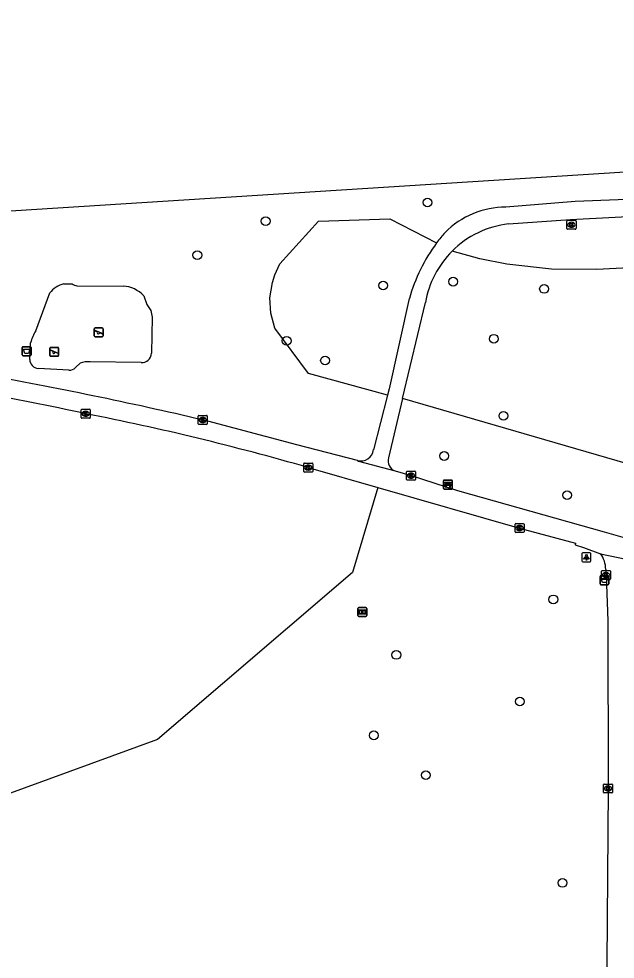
# Model space of a CAD drawing. Extents: x 160732 to 162105, y 387428 to 388479.
# Drawn here: x 160918.9 to 160985.3, y 387909.4 to 388014.2 of the extents above; entities that cross this region are included whole.
import ezdxf

# ---------------------------------------------------------------- set-up
doc = ezdxf.new("R2010")
doc.units = 0
for name, color, linetype in [('IMGEO_Afvalbak', 7, 'Continuous'), ('IMGEO_Bank', 7, 'Continuous'), ('IMGEO_Boom', 7, 'Continuous'), ('IMGEO_Groenvoorziening', 7, 'Continuous'), ('IMGEO_Informatiebord', 7, 'Continuous'), ('IMGEO_Kolk', 7, 'Continuous'), ('IMGEO_Lichtpunt', 7, 'Continuous'), ('IMGEO_Loofbos', 7, 'Continuous'), ('IMGEO_Meer_plas_ven_vijver', 7, 'Continuous'), ('IMGEO_Speelvoorziening', 7, 'Continuous'), ('IMGEO_Voetpad_gesloten', 7, 'Continuous')]:
    doc.layers.add(name, color=color, linetype=linetype)

msp = doc.modelspace()

# ---------------------------------------------------------------- linework, layer by layer
at = {"layer": 'IMGEO_Afvalbak'}
for p, q in [((160919.24, 387976.75), (160919.24, 387977.55)), ((160919.24, 387977.55), (160919.24, 387976.75)), ((160919.34, 387977.65), (160920.13, 387977.65)), ((160920.13, 387977.65), (160919.34, 387977.65)), ((160920.23, 387977.55), (160920.23, 387976.75)), ((160920.23, 387976.75), (160920.23, 387977.55)), ((160920.13, 387976.65), (160919.34, 387976.65)), ((160919.34, 387976.65), (160920.13, 387976.65)), ((160983.62, 387951.24), (160983.62, 387952.04)), ((160983.62, 387952.04), (160983.62, 387951.24)), ((160983.72, 387952.14), (160984.5, 387952.14)), ((160984.5, 387952.14), (160983.72, 387952.14)), ((160984.6, 387952.04), (160984.6, 387951.24)), ((160984.6, 387951.24), (160984.6, 387952.04)), ((160984.5, 387951.14), (160983.72, 387951.14)), ((160983.72, 387951.14), (160984.5, 387951.14))]:
    msp.add_line(p, q, dxfattribs=at)
for points in [[(160919.38, 387977.37), (160920.09, 387977.37), (160919.94, 387976.9), (160919.53, 387976.9), (160919.38, 387977.37)], [(160983.76, 387951.85), (160984.46, 387951.85), (160984.31, 387951.38), (160983.91, 387951.38), (160983.76, 387951.85)]]:
    msp.add_lwpolyline(points, dxfattribs=at)
for centre, start, end in [((160919.34, 387977.55), 90, 180), ((160919.34, 387977.55), 90, 180), ((160920.13, 387977.55), 0, 90), ((160920.13, 387977.55), 360, 90), ((160919.34, 387976.75), 180, 270), ((160919.34, 387976.75), 180, 270), ((160920.13, 387976.75), 270, 0), ((160920.13, 387976.75), 270, 0), ((160983.72, 387952.04), 90, 180), ((160983.72, 387952.04), 90, 180), ((160984.5, 387952.04), 0, 90), ((160984.5, 387952.04), 360, 90), ((160983.72, 387951.24), 180, 270), ((160983.72, 387951.24), 180, 270), ((160984.5, 387951.24), 270, 0), ((160984.5, 387951.24), 270, 0)]:
    msp.add_arc(centre, 0.1, start, end, dxfattribs=at)
at = {"layer": 'IMGEO_Bank'}
for p, q in [((160966.17, 387961.87), (160966.17, 387962.72)), ((160966.17, 387962.72), (160966.17, 387961.87)), ((160966.24, 387962.8), (160967.08, 387962.8)), ((160967.08, 387962.8), (160966.24, 387962.8)), ((160967.09, 387961.8), (160966.25, 387961.8)), ((160966.25, 387961.8), (160967.09, 387961.8)), ((160966.47, 387962.31), (160966.47, 387962.41)), ((160966.86, 387962.2), (160966.47, 387962.2)), ((160966.81, 387962.42), (160966.52, 387962.42)), ((160966.52, 387962.41), (160966.52, 387962.31)), ((160966.52, 387962.3), (160966.81, 387962.3)), ((160966.81, 387962.31), (160966.81, 387962.41)), ((160966.86, 387962.41), (160966.86, 387962.31)), ((160967.16, 387962.73), (160967.16, 387961.88)), ((160967.16, 387961.88), (160967.16, 387962.73))]:
    msp.add_line(p, q, dxfattribs=at)
for points in [[(160966.41, 387962.2), (160966.27, 387962.2), (160966.38, 387962.3), (160966.47, 387962.3)], [(160966.47, 387962.42), (160966.38, 387962.42), (160966.38, 387962.58), (160966.95, 387962.58), (160966.95, 387962.42), (160966.86, 387962.42)], [(160966.46, 387962.19), (160966.46, 387961.98), (160966.42, 387961.98), (160966.42, 387962.19)], [(160966.86, 387962.3), (160966.95, 387962.3), (160967.06, 387962.2), (160966.92, 387962.2)], [(160966.91, 387962.19), (160966.91, 387961.98), (160966.87, 387961.98), (160966.87, 387962.19)]]:
    msp.add_lwpolyline(points, dxfattribs=at)
for centre, radius, start, end in [((160966.24, 387962.72), 0.0779, 92.4484, 184.2845), ((160966.24, 387962.72), 0.0779, 92.4484, 184.2845), ((160966.24, 387961.88), 0.0779, 182.4484, 274.2845), ((160966.24, 387961.88), 0.0779, 182.4484, 274.2845), ((160966.41, 387962.19), 0.00671, 2.8957, 87.1043), ((160966.47, 387962.19), 0.00671, 92.8957, 177.1043), ((160966.47, 387962.41), 0.00671, 2.8957, 87.1043), ((160966.47, 387962.31), 0.00671, 272.8957, 357.1043), ((160966.52, 387962.41), 0.00671, 92.8957, 177.1043), ((160966.52, 387962.31), 0.00671, 182.8957, 267.1043), ((160966.81, 387962.41), 0.00671, 2.8957, 87.1043), ((160966.81, 387962.31), 0.00671, 272.8957, 357.1043), ((160966.86, 387962.41), 0.00671, 92.8957, 177.1043), ((160966.86, 387962.31), 0.00671, 182.8957, 267.1043), ((160966.86, 387962.19), 0.00671, 2.8957, 87.1043), ((160966.92, 387962.19), 0.00671, 92.8957, 177.1043), ((160967.09, 387962.72), 0.0779, 2.4484, 94.2845), ((160967.09, 387962.72), 0.0779, 2.4484, 94.2845), ((160967.09, 387961.88), 0.0779, 272.4484, 4.2845), ((160967.09, 387961.88), 0.0779, 272.4484, 4.2845)]:
    msp.add_arc(centre, radius, start, end, dxfattribs=at)
at = {"layer": 'IMGEO_Boom'}
for centre in [(160964.39, 387993.71), (160946.36, 387991.64), (160938.75, 387987.85), (160959.45, 387984.47), (160967.26, 387984.9), (160977.38, 387984.09), (160948.7, 387978.3), (160971.79, 387978.54), (160952.98, 387976.11), (160972.85, 387969.95), (160966.25, 387965.48), (160979.95, 387961.12), (160978.41, 387949.5), (160960.92, 387943.32), (160974.68, 387938.13), (160958.42, 387934.36), (160964.21, 387929.92), (160979.43, 387917.92)]:
    msp.add_circle(centre, 0.489, dxfattribs=at)
at = {"layer": 'IMGEO_Groenvoorziening'}
for points in [[(160959.93, 387972.26), (160951.12, 387974.66), (160947.39, 387979.7), (160946.93, 387981.38), (160946.84, 387983.11), (160947.11, 387984.82), (160947.37, 387985.65), (160947.95, 387986.87), (160952.24, 387991.64), (160960.18, 387991.88), (160965.41, 387989.22)], [(160923.87, 387984.67), (160924.82, 387984.66)], [(160925.34, 387984.43), (160930.48, 387984.4)], [(160920.76, 387979.42), (160922.3, 387983.64)], [(160932.78, 387983.31), (160933.14, 387982.37), (160933.56, 387981.68)], [(160933.56, 387981.68), (160933.73, 387980.96), (160933.64, 387976.92)], [(160920.09, 387976.23), (160920.17, 387978.09)], [(160925.69, 387975.81), (160925.19, 387975.34)], [(160932.49, 387975.88), (160926.81, 387975.96)], [(160924.45, 387975.02), (160921.04, 387975.24)], [(160958.85, 387961.97), (160956.04, 387952.49), (160934.31, 387933.89), (160882.69, 387915.08)]]:
    msp.add_lwpolyline(points, dxfattribs=at)
for centre, radius, start, end in [((160924.76, 387981.59), 3.2, 106.1554, 140.2252), ((160925.38, 387985.21), 0.778, 224.1764, 267.2675), ((160930.29, 387981.02), 3.39, 42.6058, 86.6611), ((160925.11, 387976.71), 5.13, 148.0227, 164.3166), ((160932.57, 387976.94), 1.06, 265.6436, 358.5686), ((160921.08, 387976.23), 0.995, 179.8019, 267.4927), ((160926.5, 387973.99), 1.99, 81.1635, 114.0928), ((160924.45, 387976.04), 1.02, 269.9453, 316.4704)]:
    msp.add_arc(centre, radius, start, end, dxfattribs=at)
at = {"layer": 'IMGEO_Informatiebord'}
for p, q in [((160956.63, 387947.7), (160956.63, 387948.5)), ((160956.63, 387948.5), (160956.63, 387947.7)), ((160956.73, 387948.6), (160957.52, 387948.6)), ((160957.52, 387948.6), (160956.73, 387948.6)), ((160957.62, 387948.5), (160957.62, 387947.7)), ((160957.62, 387947.7), (160957.62, 387948.5)), ((160957.52, 387947.6), (160956.73, 387947.6)), ((160956.73, 387947.6), (160957.52, 387947.6))]:
    msp.add_line(p, q, dxfattribs=at)
for points in [[(160956.73, 387948.33), (160957.52, 387948.33), (160957.52, 387947.86), (160956.73, 387947.86), (160956.73, 387948.33)], [(160956.8, 387948.26), (160956.8, 387947.93), (160957.07, 387947.93), (160957.07, 387948.14), (160957.18, 387948.14), (160957.18, 387947.93), (160957.45, 387947.93), (160957.45, 387948.26), (160957.18, 387948.26), (160957.18, 387948.18), (160957.07, 387948.18), (160957.07, 387948.26), (160956.8, 387948.26)]]:
    msp.add_lwpolyline(points, dxfattribs=at)
for centre, start, end in [((160956.73, 387948.5), 90, 180), ((160956.73, 387948.5), 90, 180), ((160957.52, 387948.5), 0, 90), ((160957.52, 387948.5), 360, 90), ((160956.73, 387947.7), 180, 270), ((160956.73, 387947.7), 180, 270), ((160957.52, 387947.7), 270, 0), ((160957.52, 387947.7), 270, 0)]:
    msp.add_arc(centre, 0.1, start, end, dxfattribs=at)
at = {"layer": 'IMGEO_Kolk'}
for p, q in [((160979.93, 387990.8), (160979.93, 387991.66)), ((160980.01, 387991.73), (160980.86, 387991.73)), ((160980.42, 387991.51), (160980.45, 387991.51)), ((160980.94, 387991.66), (160980.94, 387990.8)), ((160980.86, 387990.73), (160980.01, 387990.73)), ((160980.44, 387990.95), (160980.42, 387990.95)), ((160925.82, 387969.75), (160925.82, 387970.61)), ((160925.89, 387970.68), (160926.75, 387970.68)), ((160926.31, 387970.46), (160926.33, 387970.46)), ((160926.82, 387970.61), (160926.82, 387969.75)), ((160926.75, 387969.68), (160925.89, 387969.68)), ((160926.33, 387969.9), (160926.3, 387969.9)), ((160938.86, 387969.07), (160938.86, 387969.92)), ((160938.93, 387969.99), (160939.78, 387969.99)), ((160939.34, 387969.77), (160939.37, 387969.77)), ((160939.37, 387969.21), (160939.34, 387969.21)), ((160939.86, 387969.92), (160939.86, 387969.07)), ((160939.78, 387968.99), (160938.93, 387968.99)), ((160950.61, 387963.76), (160950.61, 387964.61)), ((160950.68, 387964.69), (160951.53, 387964.69)), ((160951.09, 387964.47), (160951.12, 387964.47)), ((160951.12, 387963.91), (160951.09, 387963.91)), ((160951.61, 387964.61), (160951.61, 387963.76)), ((160951.53, 387963.69), (160950.68, 387963.69)), ((160962.06, 387962.86), (160962.06, 387963.72)), ((160962.14, 387963.79), (160962.99, 387963.79)), ((160962.55, 387963.57), (160962.57, 387963.57)), ((160962.57, 387963.01), (160962.55, 387963.01)), ((160963.06, 387963.72), (160963.06, 387962.86)), ((160962.99, 387962.79), (160962.14, 387962.79)), ((160974.15, 387957.03), (160974.15, 387957.88)), ((160974.22, 387957.95), (160975.07, 387957.95)), ((160974.63, 387957.73), (160974.66, 387957.73)), ((160975.15, 387957.88), (160975.15, 387957.03)), ((160975.07, 387956.95), (160974.22, 387956.95)), ((160974.66, 387957.17), (160974.63, 387957.17)), ((160983.79, 387951.79), (160983.79, 387952.64)), ((160983.86, 387952.71), (160984.72, 387952.71)), ((160984.28, 387952.49), (160984.3, 387952.49)), ((160984.79, 387952.64), (160984.79, 387951.79)), ((160984.72, 387951.71), (160983.86, 387951.71)), ((160984.3, 387951.93), (160984.27, 387951.93)), ((160984.01, 387928.01), (160984.01, 387928.87)), ((160984.08, 387928.94), (160984.94, 387928.94)), ((160984.5, 387928.72), (160984.52, 387928.72)), ((160985.01, 387928.87), (160985.01, 387928.01)), ((160984.94, 387927.94), (160984.08, 387927.94)), ((160984.52, 387928.16), (160984.49, 387928.16))]:
    msp.add_line(p, q, dxfattribs=at)
for points in [[(160979.93, 387990.8), (160979.93, 387991.66)], [(160980.01, 387991.73), (160980.86, 387991.73)], [(160980.25, 387991.43), (160980.38, 387991.43), (160980.38, 387991.28), (160980.51, 387991.43), (160980.67, 387991.43), (160980.53, 387991.28), (160980.68, 387991.03), (160980.53, 387991.03), (160980.44, 387991.19), (160980.38, 387991.13), (160980.38, 387991.03), (160980.25, 387991.03), (160980.25, 387991.43)], [(160980.94, 387991.66), (160980.94, 387990.8)], [(160980.86, 387990.73), (160980.01, 387990.73)], [(160925.82, 387969.75), (160925.82, 387970.61)], [(160925.89, 387970.68), (160926.75, 387970.68)], [(160926.14, 387970.38), (160926.26, 387970.38), (160926.26, 387970.23), (160926.39, 387970.38), (160926.56, 387970.38), (160926.41, 387970.23), (160926.56, 387969.98), (160926.41, 387969.98), (160926.33, 387970.14), (160926.26, 387970.08), (160926.26, 387969.98), (160926.14, 387969.98), (160926.14, 387970.38)], [(160926.82, 387970.61), (160926.82, 387969.75)], [(160926.75, 387969.68), (160925.89, 387969.68)], [(160938.86, 387969.07), (160938.86, 387969.92)], [(160938.93, 387969.99), (160939.78, 387969.99)], [(160939.18, 387969.69), (160939.3, 387969.69), (160939.3, 387969.54), (160939.43, 387969.69), (160939.59, 387969.69), (160939.45, 387969.54), (160939.6, 387969.29), (160939.45, 387969.29), (160939.36, 387969.46), (160939.3, 387969.39), (160939.3, 387969.29), (160939.18, 387969.29), (160939.18, 387969.69)], [(160939.86, 387969.92), (160939.86, 387969.07)], [(160939.78, 387968.99), (160938.93, 387968.99)], [(160950.61, 387963.76), (160950.61, 387964.61)], [(160950.68, 387964.69), (160951.53, 387964.69)], [(160950.93, 387964.39), (160951.05, 387964.39), (160951.05, 387964.24), (160951.18, 387964.39), (160951.34, 387964.39), (160951.2, 387964.24), (160951.35, 387963.99), (160951.2, 387963.99), (160951.11, 387964.15), (160951.05, 387964.08), (160951.05, 387963.99), (160950.93, 387963.99), (160950.93, 387964.39)], [(160951.61, 387964.61), (160951.61, 387963.76)], [(160951.53, 387963.69), (160950.68, 387963.69)], [(160962.06, 387962.86), (160962.06, 387963.72)], [(160962.14, 387963.79), (160962.99, 387963.79)], [(160962.38, 387963.49), (160962.51, 387963.49), (160962.51, 387963.34), (160962.63, 387963.49), (160962.8, 387963.49), (160962.65, 387963.34), (160962.81, 387963.09), (160962.65, 387963.09), (160962.57, 387963.25), (160962.51, 387963.19), (160962.51, 387963.09), (160962.38, 387963.09), (160962.38, 387963.49)], [(160963.06, 387963.72), (160963.06, 387962.86)], [(160962.99, 387962.79), (160962.14, 387962.79)], [(160974.15, 387957.03), (160974.15, 387957.88)], [(160974.22, 387957.95), (160975.07, 387957.95)], [(160974.47, 387957.65), (160974.59, 387957.65), (160974.59, 387957.5), (160974.72, 387957.65), (160974.88, 387957.65), (160974.74, 387957.5), (160974.89, 387957.25), (160974.74, 387957.25), (160974.65, 387957.42), (160974.59, 387957.35), (160974.59, 387957.25), (160974.47, 387957.25), (160974.47, 387957.65)], [(160975.15, 387957.88), (160975.15, 387957.03)], [(160975.07, 387956.95), (160974.22, 387956.95)], [(160983.79, 387951.79), (160983.79, 387952.64)], [(160983.86, 387952.71), (160984.72, 387952.71)], [(160984.11, 387952.41), (160984.23, 387952.41), (160984.23, 387952.26), (160984.36, 387952.41), (160984.53, 387952.41), (160984.38, 387952.26), (160984.53, 387952.01), (160984.38, 387952.01), (160984.3, 387952.18), (160984.23, 387952.11), (160984.23, 387952.01), (160984.11, 387952.01), (160984.11, 387952.41)], [(160984.79, 387952.64), (160984.79, 387951.79)], [(160984.72, 387951.71), (160983.86, 387951.71)], [(160984.01, 387928.01), (160984.01, 387928.87)], [(160984.08, 387928.94), (160984.94, 387928.94)], [(160984.33, 387928.64), (160984.45, 387928.64), (160984.45, 387928.49), (160984.58, 387928.64), (160984.75, 387928.64), (160984.6, 387928.49), (160984.75, 387928.24), (160984.6, 387928.24), (160984.52, 387928.4), (160984.45, 387928.34), (160984.45, 387928.24), (160984.33, 387928.24), (160984.33, 387928.64)], [(160985.01, 387928.87), (160985.01, 387928.01)], [(160984.94, 387927.94), (160984.08, 387927.94)]]:
    msp.add_lwpolyline(points, dxfattribs=at)
for centre, start, end in [((160980.01, 387991.65), 91.552, 178.448), ((160980.01, 387991.65), 91.552, 178.448), ((160980.86, 387991.65), 1.552, 88.448), ((160980.86, 387991.65), 1.552, 88.448), ((160980.01, 387990.81), 181.552, 268.448), ((160980.01, 387990.81), 181.552, 268.448), ((160980.86, 387990.81), 271.552, 358.448), ((160980.86, 387990.81), 271.552, 358.448), ((160925.9, 387970.6), 91.552, 178.448), ((160925.9, 387970.6), 91.552, 178.448), ((160926.74, 387970.6), 1.552, 88.448), ((160926.74, 387970.6), 1.552, 88.448), ((160925.9, 387969.76), 181.552, 268.448), ((160925.9, 387969.76), 181.552, 268.448), ((160926.74, 387969.76), 271.552, 358.448), ((160926.74, 387969.76), 271.552, 358.448), ((160938.93, 387969.92), 91.552, 178.448), ((160938.93, 387969.92), 91.552, 178.448), ((160939.78, 387969.92), 1.552, 88.448), ((160939.78, 387969.92), 1.552, 88.448), ((160938.93, 387969.07), 181.552, 268.448), ((160938.93, 387969.07), 181.552, 268.448), ((160939.78, 387969.07), 271.552, 358.448), ((160939.78, 387969.07), 271.552, 358.448), ((160950.68, 387964.61), 91.552, 178.448), ((160950.68, 387964.61), 91.552, 178.448), ((160951.53, 387964.61), 1.552, 88.448), ((160951.53, 387964.61), 1.552, 88.448), ((160950.68, 387963.76), 181.552, 268.448), ((160950.68, 387963.76), 181.552, 268.448), ((160951.53, 387963.76), 271.552, 358.448), ((160951.53, 387963.76), 271.552, 358.448), ((160962.14, 387963.71), 91.552, 178.448), ((160962.14, 387963.71), 91.552, 178.448), ((160962.14, 387962.86), 181.552, 268.448), ((160962.14, 387962.86), 181.552, 268.448), ((160962.99, 387963.71), 1.552, 88.448), ((160962.99, 387963.71), 1.552, 88.448), ((160962.99, 387962.86), 271.552, 358.448), ((160962.99, 387962.86), 271.552, 358.448), ((160974.22, 387957.88), 91.552, 178.448), ((160974.22, 387957.88), 91.552, 178.448), ((160975.07, 387957.88), 1.552, 88.448), ((160975.07, 387957.88), 1.552, 88.448), ((160974.22, 387957.03), 181.552, 268.448), ((160974.22, 387957.03), 181.552, 268.448), ((160975.07, 387957.03), 271.552, 358.448), ((160975.07, 387957.03), 271.552, 358.448), ((160983.86, 387952.64), 91.552, 178.448), ((160983.86, 387952.64), 91.552, 178.448), ((160984.71, 387952.64), 1.552, 88.448), ((160984.71, 387952.64), 1.552, 88.448), ((160983.86, 387951.79), 181.552, 268.448), ((160983.86, 387951.79), 181.552, 268.448), ((160984.71, 387951.79), 271.552, 358.448), ((160984.71, 387951.79), 271.552, 358.448), ((160984.09, 387928.86), 91.552, 178.448), ((160984.09, 387928.86), 91.552, 178.448), ((160984.93, 387928.86), 1.552, 88.448), ((160984.93, 387928.86), 1.552, 88.448), ((160984.09, 387928.02), 181.552, 268.448), ((160984.09, 387928.02), 181.552, 268.448), ((160984.93, 387928.02), 271.552, 358.448), ((160984.93, 387928.02), 271.552, 358.448)]:
    msp.add_arc(centre, 0.0765, start, end, dxfattribs=at)
for centre, major_axis, ratio, start_param, end_param in [((160980.42, 387991.23), (-0.387, 0.002), 0.722429, 4.712389, 7.853982), ((160980.45, 387991.23), (-0.39, 0.002), 0.717154, 1.570796, 4.712389), ((160926.31, 387970.18), (-0.387, 0.002), 0.722429, 4.712389, 7.853982), ((160926.33, 387970.18), (-0.39, 0.002), 0.717154, 1.570796, 4.712389), ((160939.34, 387969.49), (-0.387, 0.002), 0.722429, 4.712389, 7.853982), ((160939.37, 387969.49), (-0.39, 0.002), 0.717154, 1.570796, 4.712389), ((160951.09, 387964.19), (-0.387, 0.002), 0.722429, 4.712389, 7.853982), ((160951.12, 387964.19), (-0.39, 0.002), 0.717154, 1.570796, 4.712389), ((160962.55, 387963.29), (-0.387, 0.002), 0.722429, 4.712389, 7.853982), ((160962.57, 387963.29), (-0.39, 0.002), 0.717154, 1.570796, 4.712389), ((160974.63, 387957.45), (-0.387, 0.002), 0.722429, 4.712389, 7.853982), ((160974.66, 387957.45), (-0.39, 0.002), 0.717154, 1.570796, 4.712389), ((160984.28, 387952.21), (-0.387, 0.002), 0.722429, 4.712389, 7.853982), ((160984.3, 387952.21), (-0.39, 0.002), 0.717154, 1.570796, 4.712389), ((160984.5, 387928.44), (-0.387, 0.002), 0.722429, 4.712389, 7.853982), ((160984.52, 387928.44), (-0.39, 0.002), 0.717154, 1.570796, 4.712389)]:
    msp.add_ellipse(centre, major_axis=major_axis, ratio=ratio, start_param=start_param, end_param=end_param, dxfattribs=at)
at = {"layer": 'IMGEO_Lichtpunt'}
for p, q in [((160981.6, 387954.6), (160981.6, 387953.79)), ((160981.6, 387954.6), (160981.6, 387953.79)), ((160982.5, 387954.69), (160981.7, 387954.69)), ((160982.5, 387954.69), (160981.7, 387954.69)), ((160982.6, 387953.79), (160982.6, 387954.6)), ((160982.6, 387953.79), (160982.6, 387954.6)), ((160981.7, 387953.7), (160982.5, 387953.7)), ((160981.7, 387953.7), (160982.5, 387953.7))]:
    msp.add_line(p, q, dxfattribs=at)
for points in [[(160981.98, 387954.26), (160982.02, 387954.23), (160981.83, 387953.97), (160981.79, 387954), (160981.98, 387954.26)], [(160982.08, 387954.21), (160982.13, 387954.21), (160982.13, 387953.89), (160982.08, 387953.89), (160982.08, 387954.21)], [(160982.19, 387954.23), (160982.23, 387954.26), (160982.41, 387954), (160982.38, 387953.97), (160982.19, 387954.23)]]:
    msp.add_lwpolyline(points, dxfattribs=at)
msp.add_circle((160982.1, 387954.4), 0.0994, dxfattribs=at)
for centre, start, end in [((160981.7, 387954.6), 90, 180), ((160981.7, 387954.6), 90, 180), ((160982.5, 387954.6), 0, 90), ((160982.5, 387954.6), 0, 90), ((160981.7, 387953.79), 180, 270), ((160981.7, 387953.79), 180, 270), ((160982.5, 387953.79), 270, 0), ((160982.5, 387953.79), 270, 360)]:
    msp.add_arc(centre, 0.0946, start, end, dxfattribs=at)
at = {"layer": 'IMGEO_Loofbos'}
for points in [[(160998.74, 388029.42), (161000, 388029.32), (161000.87, 388029.26), (161007.02, 388019), (161006.99, 388010.72), (161006.24, 388000), (161005.78, 387995.86), (161005.14, 387993.94), (161002.79, 387990.53), (161000, 387988.37), (160998.9, 387987.81), (160997.75, 387987.37), (160996.56, 387987.05), (160995.59, 387986.89), (160983.24, 387986.24), (160978.22, 387986.28), (160973.23, 387986.84), (160970.23, 387987.43), (160967.13, 387988.29)], [(160992.27, 387955.36), (160992.49, 387956.69), (160992.45, 387958.27), (160992.3, 387959.05), (160991.77, 387960.54), (160990.95, 387961.88), (160989.86, 387963.03), (160988.55, 387963.92), (160987.84, 387964.26), (160961.62, 387971.89)]]:
    msp.add_lwpolyline(points, dxfattribs=at)
at = {"layer": 'IMGEO_Meer_plas_ven_vijver'}
msp.add_lwpolyline([(160988.74, 387997.23), (160906.2, 387992.02)], dxfattribs=at)
at = {"layer": 'IMGEO_Speelvoorziening'}
for p, q in [((160927.26, 387978.85), (160927.26, 387979.65)), ((160927.26, 387979.65), (160927.26, 387978.85)), ((160927.36, 387979.75), (160928.15, 387979.75)), ((160928.15, 387979.75), (160927.36, 387979.75)), ((160928.25, 387979.65), (160928.25, 387978.85)), ((160928.25, 387978.85), (160928.25, 387979.65)), ((160927.64, 387979.28), (160927.31, 387979.42)), ((160927.33, 387979.48), (160928.21, 387979.12)), ((160928.15, 387978.75), (160927.36, 387978.75)), ((160927.36, 387978.75), (160928.15, 387978.75)), ((160928.18, 387979.06), (160927.84, 387979.2)), ((160922.41, 387977.58), (160923.2, 387977.58)), ((160923.2, 387977.58), (160922.41, 387977.58)), ((160922.31, 387976.68), (160922.31, 387977.48)), ((160922.31, 387977.48), (160922.31, 387976.68)), ((160922.7, 387977.11), (160922.36, 387977.25)), ((160922.38, 387977.31), (160923.26, 387976.95)), ((160923.2, 387976.58), (160922.41, 387976.58)), ((160922.41, 387976.58), (160923.2, 387976.58)), ((160923.23, 387976.89), (160922.89, 387977.03)), ((160923.3, 387977.48), (160923.3, 387976.68)), ((160923.3, 387976.68), (160923.3, 387977.48))]:
    msp.add_line(p, q, dxfattribs=at)
for centre, radius, start, end in [((160927.36, 387979.65), 0.1, 90, 180), ((160927.36, 387979.65), 0.1, 90, 180), ((160928.15, 387979.65), 0.1, 0, 90), ((160928.15, 387979.65), 0.1, 360, 90), ((160927.36, 387978.85), 0.1, 180, 270), ((160927.36, 387978.85), 0.1, 180, 270), ((160927.32, 387979.45), 0.0327, 68.078, 248.078), ((160927.72, 387979.19), 0.12, 130.9928, 5.1632), ((160928.15, 387978.85), 0.1, 270, 0), ((160928.15, 387978.85), 0.1, 270, 0), ((160928.19, 387979.09), 0.0327, 248.078, 68.078), ((160922.41, 387977.48), 0.1, 90, 180), ((160922.41, 387977.48), 0.1, 90, 180), ((160923.2, 387977.48), 0.1, 0, 90), ((160923.2, 387977.48), 0.1, 360, 90), ((160922.41, 387976.68), 0.1, 180, 270), ((160922.41, 387976.68), 0.1, 180, 270), ((160922.37, 387977.28), 0.0327, 68.078, 248.078), ((160922.77, 387977.02), 0.12, 130.9928, 5.1632), ((160923.2, 387976.68), 0.1, 270, 0), ((160923.2, 387976.68), 0.1, 270, 0), ((160923.25, 387976.92), 0.0327, 248.078, 68.078)]:
    msp.add_arc(centre, radius, start, end, dxfattribs=at)
at = {"layer": 'IMGEO_Voetpad_gesloten'}
for points in [[(160994.51, 387995.07), (160991.72, 387994.33), (160989.45, 387994.16), (160980.84, 387993.82), (160973.13, 387993.19)], [(160973.43, 387991.33), (160980.33, 387991.81), (160989.58, 387992.29), (160992.29, 387992.5)], [(160962.37, 387983.01), (160960.11, 387972.95), (160959.93, 387972.26)], [(160961.62, 387971.89), (160964.16, 387982.56)], [(160959.93, 387972.26), (160958.38, 387966.18)], [(160961.62, 387971.89), (160960.05, 387965.28)], [(160956.59, 387964.97), (160949.83, 387966.73), (160939.36, 387969.49)], [(160956.59, 387964.97), (160956.72, 387964.92), (160960.78, 387963.82)], [(160951.11, 387964.19), (160958.85, 387961.97)], [(160960.78, 387963.82), (160962.56, 387963.29), (160967.74, 387961.65), (160984.08, 387957.02), (160986.69, 387956.28), (160988.43, 387955.86), (160992.27, 387955.36)], [(160958.85, 387961.97), (160974.65, 387957.45), (160980.88, 387955.75), (160980.84, 387955.57), (160981.78, 387955.29), (160983.66, 387954.59)], [(160983.66, 387954.59), (160989.58, 387953.37)], [(160984.25, 387952.84), (160984.29, 387952.22), (160984.47, 387947.1), (160984.51, 387928.44), (160984.34, 387904.05), (160984.15, 387878.69), (160983.97, 387849.35), (160983.85, 387837.35)]]:
    msp.add_lwpolyline(points, dxfattribs=at)
for centre, radius, start, end in [((160973.08, 387983.73), 9.46, 89.6738, 135.369), ((160974.65, 387980.76), 10.64, 96.5722, 134.9908), ((160980.71, 387977.86), 19.05, 138.9347, 143.4217), ((160980.67, 387977.89), 19, 143.4128, 164.355), ((160974.65, 387980.76), 10.64, 134.9726, 170.2438), ((160856.79, 387650.71), 326.95, 77.7221, 82.049), ((160829.04, 387496.93), 485.27, 76.8598, 79.819), ((160869.19, 387679.71), 296.04, 73.9363, 78.873), ((160956.95, 387966.36), 1.44, 255.445, 352.9636), ((160961.2, 387964.94), 1.2, 163.6486, 249.6387), ((160981.44, 387952.88), 2.81, 359.2708, 37.7362)]:
    msp.add_arc(centre, radius, start, end, dxfattribs=at)

doc.saveas('drawing.dxf')
